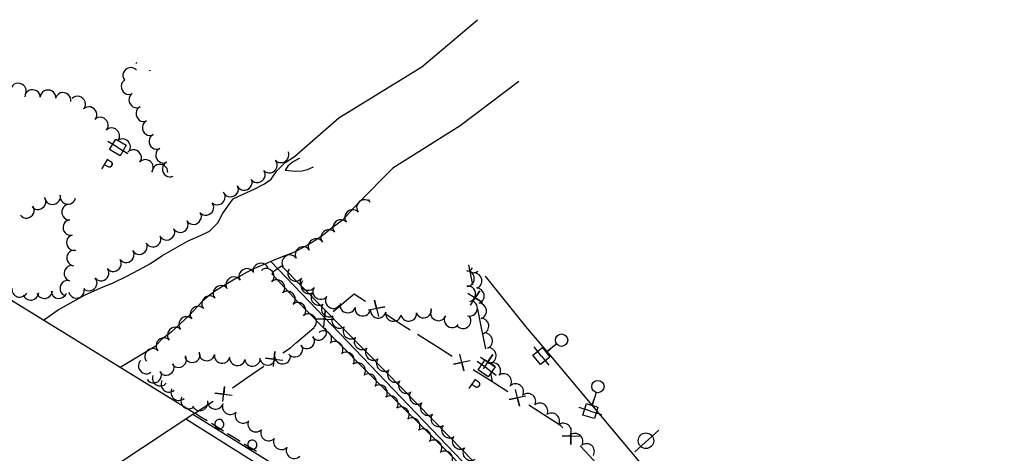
# Model space of a CAD drawing. Extents: x 1746010 to 1754829, y 655801 to 663091.
# Drawn here: x 1747434 to 1748068, y 662283 to 662562 of the extents above; entities that cross this region are included whole.
import ezdxf

# ---------------------------------------------------------------- set-up
doc = ezdxf.new("R2010")
doc.units = 0
for name, color, linetype in [('SURVEY - AERIAL SURVEY - Photo Control - Points - Elevations', 7, 'Continuous'), ('SURVEY - AERIAL SURVEY - Photo Control - Points - Locators', 7, 'Continuous'), ('SURVEY - AERIAL SURVEY - Photo Control - Points - Numbers', 7, 'Continuous'), ('SURVEY - AERIAL SURVEY - Photo Control with Text', 7, 'Continuous'), ('SURVEY - CENTERLINE - Existing Roads - Development', 7, 'Continuous'), ('SURVEY - CENTERLINE - Existing Roads Curve Text', 7, 'Continuous'), ('SURVEY - CENTERLINE - Existing Roads Text', 7, 'Continuous'), ('SURVEY - CONTROL - Grid', 7, 'Continuous')]:
    doc.layers.add(name, color=color, linetype=linetype)

msp = doc.modelspace()

# ---------------------------------------------------------------- linework, layer by layer
at = {"layer": 'SURVEY - AERIAL SURVEY - Photo Control - Points - Elevations'}
for points in [[(1747292.12, 662332.97), (1747297.32, 662336.24), (1747395.66, 662401.33), (1747546.51, 662308.57), (1747445.3, 662241.61)], [(1747602.4, 662403.5), (1747669.23, 662335.35), (1747719.55, 662284.11), (1747761.96, 662239.85), (1747778.3, 662220.7), (1747810.93, 662189.19), (1747826.76, 662174.79), (1747822.89, 662171.03), (1747750.67, 662239.02), (1747712.71, 662280.14), (1747659.71, 662333.11), (1747612.9, 662380.42), (1747595.99, 662398.49)], [(1747595.99, 662398.49), (1747598.12, 662400.54), (1747602.4, 662403.5)]]:
    msp.add_lwpolyline(points, dxfattribs=at)
at = {"layer": 'SURVEY - AERIAL SURVEY - Photo Control - Points - Locators'}
for points in [[(1747886.26, 662211.22), (1747871.44, 662231.56), (1747834.62, 662275.31), (1747794.68, 662323), (1747775.79, 662345.64), (1747759.61, 662364.42), (1747733.67, 662396.93)], [(1748067.96, 661950.85), (1747977.15, 662016.22), (1747914.56, 662059.52), (1747827.89, 662119.16), (1747755.21, 662167.87), (1747663.67, 662226.9), (1747617.46, 662256.37), (1747540.61, 662304.67)], [(1748066.62, 661959.87), (1747978.51, 662021.63), (1747901.08, 662075.95), (1747819.42, 662131.94), (1747745.85, 662180.6), (1747671.72, 662228.98), (1747613.87, 662265.2), (1747545.13, 662307.66)]]:
    msp.add_lwpolyline(points, dxfattribs=at)
at = {"layer": 'SURVEY - AERIAL SURVEY - Photo Control - Points - Numbers'}
for points in [[(1747550.41, 662306.05), (1747546.44, 662308.53)], [(1747554.4, 662303.57), (1747550.41, 662306.05)], [(1747564.92, 662297.01), (1747557.11, 662301.87)], [(1747571.62, 662292.83), (1747567.63, 662295.32)], [(1747575.61, 662290.35), (1747571.62, 662292.83)], [(1747586.12, 662283.8), (1747578.32, 662288.66)]]:
    msp.add_lwpolyline(points, dxfattribs=at)
for centre in [(1747562.27, 662301.49), (1747583.48, 662288.27)]:
    msp.add_arc(centre, 3, 347.23605, 347.22206, dxfattribs=at)
at = {"layer": 'SURVEY - AERIAL SURVEY - Photo Control with Text'}
for p, q in [((1747845.42, 662297.54), (1747829.99, 662283.69)), ((1747837.12, 662290.78), (1747837.12, 662290.78))]:
    msp.add_line(p, q, dxfattribs=at)
msp.add_circle((1747837.11, 662290.82), 5, dxfattribs=at)
at = {"layer": 'SURVEY - CENTERLINE - Existing Roads - Development'}
for points in [[(1747722.85, 662404.13), (1747725.42, 662391.35)], [(1747722.32, 662385.98), (1747731.71, 662379.9), (1747727.02, 662382.89), (1747730.17, 662387.56), (1747723.86, 662378.32)], [(1747635.56, 662374.06), (1747639.24, 662377.18), (1747644.24, 662381.41)], [(1747644.24, 662381.41), (1747649.11, 662385.53), (1747656.35, 662380.87)], [(1747658.17, 662375.13), (1747668.96, 662377.08), (1747663.6, 662376.08), (1747662.32, 662381.36), (1747664.8, 662370.86)], [(1747629.51, 662363.91), (1747630.44, 662374.5), (1747630.01, 662369.24), (1747624.44, 662369.43), (1747635.5, 662368.99)], [(1747728.56, 662375.73), (1747730.79, 662364.68)], [(1747669.87, 662372.15), (1747679.45, 662365.98)], [(1747611.96, 662354.09), (1747623.34, 662363.72)], [(1747679.45, 662365.98), (1747685.29, 662362.21)], [(1747730.79, 662364.68), (1747733.72, 662350.13)], [(1747603.27, 662347.45), (1747608.02, 662350.75), (1747611.96, 662354.09)], [(1747702.58, 662351.26), (1747689.91, 662359.29)], [(1747597.16, 662338.58), (1747598.09, 662348.26), (1747597.66, 662343.45), (1747592.04, 662344.06), (1747603.21, 662342.79)], [(1747712.21, 662345.16), (1747702.58, 662351.26)], [(1747723.94, 662342.34), (1747713.16, 662340.16), (1747718.51, 662341.28), (1747719.83, 662335.93), (1747717.27, 662346.57)], [(1747730.61, 662344.76), (1747740, 662338.68), (1747735.31, 662341.67), (1747738.46, 662346.34), (1747732.15, 662337.1)], [(1747579.44, 662330.92), (1747590.93, 662338.89)], [(1747738.48, 662328.51), (1747725.81, 662336.54)], [(1747570.71, 662324.85), (1747579.44, 662330.92)], [(1747736.85, 662334.51), (1747738, 662328.81)], [(1747748.08, 662322.37), (1747739.74, 662327.71), (1747738.48, 662328.51)], [(1747564.43, 662316.01), (1747565.61, 662325.71), (1747565.06, 662320.88), (1747559.44, 662321.58), (1747570.59, 662320.13)], [(1747759.8, 662319.49), (1747749.01, 662317.37), (1747754.36, 662318.46), (1747755.66, 662313.1), (1747753.15, 662323.75)], [(1747546.51, 662308.57), (1747558.21, 662316.41)], [(1747774.27, 662305.59), (1747761.63, 662313.68)], [(1747783.55, 662299.08), (1747782.15, 662300.55), (1747774.27, 662305.59)], [(1747794.29, 662293.49), (1747783.22, 662294.03), (1747788.72, 662293.8), (1747788.66, 662288.33), (1747788.85, 662299.19)], [(1747804.86, 662276.52), (1747800.76, 662281.06), (1747794.65, 662287.46)]]:
    msp.add_lwpolyline(points, dxfattribs=at)
at = {"layer": 'SURVEY - CENTERLINE - Existing Roads Curve Text'}
for p, q in [((1747496.95, 662479.93), (1747490.51, 662483.78)), ((1747496.95, 662479.93), (1747503.39, 662476.08)), ((1747769.79, 662345.43), (1747765.14, 662351.31)), ((1747779.68, 662353.25), (1747772.85, 662347.85)), ((1747773.17, 662348.1), (1747775.68, 662350.08)), ((1747734.52, 662337.53), (1747728.4, 662341.87)), ((1747769.79, 662345.43), (1747774.45, 662339.55)), ((1747734.52, 662337.53), (1747740.64, 662333.19)), ((1747805, 662322.01), (1747802.44, 662313.7)), ((1747802.56, 662314.08), (1747803.5, 662317.14)), ((1747801.29, 662309.97), (1747794.12, 662312.17)), ((1747801.29, 662309.97), (1747808.46, 662307.76))]:
    msp.add_line(p, q, dxfattribs=at)
for points in [[(1747495.6, 662485.28), (1747502.3, 662481.28), (1747498.3, 662474.58), (1747491.6, 662478.58)], [(1747764.32, 662346.07), (1747770.44, 662350.91), (1747775.27, 662344.79), (1747769.16, 662339.95)], [(1747733.6, 662342.97), (1747739.96, 662338.45), (1747735.44, 662332.09), (1747729.08, 662336.61)], [(1747796.42, 662307.39), (1747798.71, 662314.84), (1747806.17, 662312.55), (1747803.88, 662305.09)]]:
    msp.add_lwpolyline(points, close=True, dxfattribs=at)
for centre in [(1747782.74, 662355.67), (1747806.15, 662325.74)]:
    msp.add_circle(centre, 4, dxfattribs=at)
at = {"layer": 'SURVEY - CENTERLINE - Existing Roads Text'}
for centre, start, end in [((1747725.77, 662404.24), 254.34331, 306.73475), ((1747726.27, 662393.99), 290.41162, 87.20506), ((1747619.93, 662390.77), 142.86793, 299.66137), ((1747433.78, 662388.53), 172.64058, 329.43402), ((1747440.79, 662386.58), 199.13328, 355.92672), ((1747449.58, 662387.65), 199.13328, 355.92672), ((1747458.99, 662387.63), 184.97727, 341.77071), ((1747626.52, 662383.25), 142.86793, 299.66137), ((1747727.76, 662384.24), 290.41162, 87.20506), ((1747729.25, 662374.49), 290.41162, 87.20506), ((1747633.12, 662375.73), 142.86793, 299.66137), ((1747639.84, 662368.46), 148.01569, 304.80913), ((1747730.73, 662364.74), 290.41162, 87.20506), ((1747629.49, 662356.5), 328.33613, 125.12957), ((1747647.08, 662361.57), 148.01569, 304.80913), ((1747733.08, 662355.18), 295.89289, 92.68633), ((1747636.77, 662349.64), 328.33613, 125.12957), ((1747654.32, 662354.67), 148.01569, 304.80913), ((1747644.05, 662342.79), 328.33613, 125.12957), ((1747661.57, 662347.78), 148.01569, 304.80913), ((1747735.44, 662345.73), 295.89289, 92.68633), ((1747668.66, 662340.69), 146.49115, 303.28459), ((1747651.29, 662335.94), 326.25451, 123.04794), ((1747675.72, 662333.61), 146.49115, 303.28459), ((1747738.37, 662335.99), 325.98744, 122.78087), ((1747524.23, 662331.25), 161.69864, 318.49208), ((1747529.84, 662327.3), 153.17664, 309.97008), ((1747658.31, 662328.83), 326.25451, 123.04794), ((1747682.77, 662326.52), 146.49115, 303.28459), ((1747745.37, 662328.85), 325.98744, 122.78087), ((1747536.23, 662321.93), 153.17664, 309.97008), ((1747665.34, 662321.72), 326.25451, 123.04794), ((1747689.83, 662319.44), 146.49115, 303.28459), ((1747753.14, 662322.42), 332.98223, 129.77567), ((1747542.63, 662316.56), 153.17664, 309.97008), ((1747559.72, 662316.32), 178.23281, 335.02625), ((1747672.37, 662314.61), 326.25451, 123.04794), ((1747760.95, 662316.2), 332.98223, 129.77567), ((1747549.66, 662315.34), 205.07656, 1.87), ((1747569.33, 662312.88), 157.08417, 313.87761), ((1747679.39, 662307.5), 326.25451, 123.04794), ((1747696.88, 662312.31), 144.98506, 301.7785), ((1747768.76, 662309.98), 332.98223, 129.77567), ((1747577.58, 662307.23), 157.08417, 313.87761), ((1747585.82, 662301.58), 157.08417, 313.87761), ((1747686.42, 662300.38), 326.25451, 123.04794), ((1747703.75, 662305.04), 144.98506, 301.7785), ((1747776.31, 662303.54), 330.21152, 127.00496), ((1747594.07, 662295.93), 157.08417, 313.87761), ((1747693.44, 662293.27), 326.25451, 123.04794), ((1747710.61, 662297.77), 144.98506, 301.7785), ((1747783.8, 662296.96), 330.21152, 127.00496), ((1747602.3, 662290.25), 156.69668, 313.49012), ((1747700.47, 662286.16), 326.25451, 123.04794), ((1747717.48, 662290.51), 144.98506, 301.7785), ((1747791.29, 662290.38), 330.21152, 127.00496), ((1747610.5, 662284.54), 156.69668, 313.49012), ((1747707.43, 662279.04), 324.3704, 121.16384), ((1747724.35, 662283.24), 144.98506, 301.7785), ((1747798.78, 662283.8), 330.21152, 127.00496)]:
    msp.add_arc(centre, 5.13, start, end, dxfattribs=at)
for centre, major_axis, start_param, end_param in [((1747505.02, 662526.56), (3.95, 3.07), 0, 3.141593), ((1747513, 662531.64), (4.44, -2.3), 2.952959, 3.141593), ((1747521.86, 662527.04), (4.44, -2.3), 3.06992, 3.141593), ((1747513, 662531.64), (4.44, -2.3), 0, 0.071975), ((1747432.92, 662516.56), (4.48, -2.23), 0, 3.141593), ((1747503.81, 662518.99), (-2.32, 4.43), 0, 3.141593), ((1747441.92, 662512.39), (5, -0.09), 0, 3.141593), ((1747451.91, 662512.21), (5, -0.09), 0, 3.141593), ((1747461.68, 662510.5), (4.9, -1), 0, 3.141593), ((1747471.2, 662508.08), (3.66, -3.4), 0, 3.141593), ((1747508.8, 662510.37), (-2.6, 4.27), 0, 3.141593), ((1747478.51, 662501.29), (3.66, -3.4), 0, 3.141593), ((1747485.83, 662494.49), (3.66, -3.4), 0, 3.141593), ((1747513.34, 662501.52), (-2.04, 4.57), 0, 3.141593), ((1747517.47, 662492.5), (-2.17, 4.5), 0, 3.141593), ((1747493.14, 662487.69), (3.66, -3.4), 0, 3.141593), ((1747521.74, 662483.63), (-2.17, 4.5), 0, 3.141593), ((1747500.08, 662480.57), (3.48, -3.59), 0, 3.141593), ((1747507.2, 662473.61), (3.84, -3.2), 0, 3.141593), ((1747526.02, 662474.76), (-2.17, 4.5), 0, 3.141593), ((1747602.19, 662474.91), (-3.75, -3.31), 0, 2.842484), ((1747514.88, 662467.21), (3.84, -3.2), 0, 3.141593), ((1747524.04, 662464.33), (4.97, -0.5), 0, 3.141593), ((1747530.3, 662465.88), (-2.17, 4.5), 0, 3.141593), ((1747594.69, 662468.29), (-3.75, -3.31), 0, 3.141593), ((1747586.92, 662462.04), (-3.99, -3.02), 0, 3.141593), ((1747578.47, 662457.09), (-4.54, -2.09), 0, 3.141593), ((1747454.86, 662447.91), (-4.86, -1.18), 0, 3.141593), ((1747561.19, 662447.7), (-3.62, -3.45), 0, 3.141593), ((1747569.64, 662452.8), (-4.43, -2.32), 0, 3.141593), ((1747445.62, 662444.66), (-4.03, -2.97), 0, 3.141593), ((1747464.63, 662448.06), (-4.91, 0.93), 0, 3.141593), ((1747465.49, 662438.2), (-0.4, 4.98), 0, 3.141593), ((1747553.77, 662441.03), (-3.97, -3.04), 0, 3.141593), ((1747655.58, 662441.34), (3.84, 3.2), 0, 3.141593), ((1747663.24, 662447.74), (3.84, 3.2), 2.690051, 3.141593), ((1747438.12, 662439.14), (-4.03, -2.97), 0, 3.141593), ((1747545.75, 662435.08), (-4.26, -2.62), 0, 3.141593), ((1747647.92, 662434.93), (3.83, 3.21), 0, 3.141593), ((1747466.3, 662428.24), (-1.14, 4.87), 0, 3.141593), ((1747537.27, 662429.87), (-4.26, -2.62), 0, 3.141593), ((1747640.25, 662428.51), (3.83, 3.21), 0, 3.141593), ((1747528.57, 662424.98), (-4.36, -2.45), 0, 3.141593), ((1747632.58, 662422.09), (3.83, 3.21), 0, 3.141593), ((1747468.58, 662418.5), (-1.14, 4.87), 0, 3.141593), ((1747510.93, 662415.75), (-4.33, -2.5), 0, 3.141593), ((1747519.68, 662420.52), (-4.48, -2.23), 0, 3.141593), ((1747624.48, 662416.32), (4.25, 2.63), 0, 3.141593), ((1747468.65, 662408.62), (0.5, 4.98), 0, 3.141593), ((1747502.43, 662410.5), (-4.1, -2.86), 0, 3.141593), ((1747607.55, 662405.85), (4.25, 2.63), 0, 3.141593), ((1747616.01, 662411.09), (4.25, 2.63), 0, 3.141593), ((1747494.23, 662404.77), (-4.1, -2.86), 0, 3.141593), ((1747588.96, 662400.52), (4.85, 1.2), 0, 3.141593), ((1747466.99, 662398.8), (1.31, 4.83), 0, 3.141593), ((1747486.25, 662398.75), (-3.99, -3.02), 0, 3.141593), ((1747579.84, 662396.99), (4.23, 2.67), 0, 3.141593), ((1747592.77, 662396.98), (3.42, -3.65), 0, 3.141593), ((1747611.21, 662398.51), (-4.03, 2.97), 0, 3.141593), ((1747721.83, 662395.34), (0.12, -5), 0, 3.141593), ((1747721.6, 662405.25), (0.12, -5), 0, 0.929906), ((1747464.37, 662389.15), (1.31, 4.83), 0, 3.141593), ((1747478.6, 662392.33), (-3.68, -3.39), 0, 3.141593), ((1747571.4, 662391.67), (4.23, 2.67), 0, 3.141593), ((1747599.58, 662389.73), (3.42, -3.65), 0, 3.141593), ((1747619.26, 662392.58), (-4.03, 2.97), 0, 3.141593), ((1747470.31, 662387.48), (-4.91, -0.94), 0, 3.141593), ((1747563.18, 662386.04), (3.71, 3.35), 0, 3.141593), ((1747606.37, 662382.42), (3.4, -3.67), 0, 3.141593), ((1747627.35, 662386.75), (-4.06, 2.92), 0, 3.141593), ((1747722.69, 662385.58), (0.9, -4.92), 0, 3.141593), ((1747555.76, 662379.35), (3.71, 3.35), 0, 3.141593), ((1747613.17, 662375.1), (3.4, -3.67), 0, 3.141593), ((1747635.45, 662380.91), (-4.06, 2.92), 0, 3.141593), ((1747723.77, 662376.09), (-1.6, -4.74), 0, 3.141593), ((1747548.34, 662372.65), (3.71, 3.35), 0, 3.141593), ((1747619.97, 662367.77), (3.4, -3.67), 0, 3.141593), ((1747644.91, 662378), (-4.85, 1.22), 0, 3.141593), ((1747654.67, 662375.95), (-4.95, 0.68), 0, 3.141593), ((1747664.58, 662374.59), (-4.95, 0.68), 0, 3.141593), ((1747674.37, 662372.56), (-4.89, 1.02), 0, 3.141593), ((1747684.25, 662372.62), (-4.97, -0.57), 0, 3.141593), ((1747693.99, 662374.75), (-4.79, -1.42), 0, 3.141593), ((1747703.24, 662372.96), (-4.54, 2.1), 0, 3.141593), ((1747540.93, 662365.96), (3.71, 3.35), 0, 3.141593), ((1747712.06, 662368.56), (-4.15, 2.79), 0, 3.141593), ((1747719.49, 662367.97), (-3.76, -3.29), 0, 3.141593), ((1747533.64, 662359.13), (3.64, 3.42), 0, 3.141593), ((1747626.42, 662360.49), (-4.07, -2.9), 0, 3.141593), ((1747526.36, 662352.3), (3.64, 3.42), 0, 3.141593), ((1747618.75, 662355.03), (-4.07, -2.9), 0, 3.141593), ((1747519.08, 662345.46), (3.64, 3.42), 0, 3.141593), ((1747554.16, 662347.09), (-4.94, 0.77), 0, 3.141593), ((1747611.08, 662349.57), (-4.07, -2.9), 0, 3.141593), ((1747514.95, 662338.84), (-3.25, 3.8), 0, 3.141593), ((1747536.2, 662342.84), (-4.25, -2.63), 0, 3.141593), ((1747544.88, 662345.99), (-4.9, -0.99), 0, 3.141593), ((1747564, 662345.55), (-4.94, 0.77), 0, 3.141593), ((1747573.83, 662344.01), (-4.94, 0.77), 0, 3.141593), ((1747583.6, 662343.59), (-4.99, -0.36), 0, 3.141593), ((1747593.32, 662344.29), (-4.99, -0.36), 0, 3.141593), ((1747603.03, 662344.99), (-4.99, -0.36), 0, 3.141593), ((1747520.12, 662332.89), (-4.25, -2.63), 0, 3.141593), ((1747528.16, 662337.87), (-4.25, -2.63), 0, 3.141593)]:
    msp.add_ellipse(centre, major_axis=major_axis, ratio=0.940188, start_param=start_param, end_param=end_param, dxfattribs=at)
at = {"layer": 'SURVEY - CONTROL - Grid'}
for points in [[(1747449.03, 662368.51), (1747458.54, 662375.21), (1747475.77, 662384.86), (1747485.87, 662389.29), (1747493.93, 662392.69), (1747502.66, 662396.85), (1747510.36, 662400.89), (1747517.94, 662405.02), (1747525.23, 662410.1), (1747541.81, 662419.47), (1747550.59, 662423.41), (1747555.91, 662425.82), (1747561.38, 662431.26), (1747564.22, 662437.2), (1747567.64, 662442.14), (1747571.17, 662446.72), (1747578.01, 662449.92), (1747584.81, 662453.09), (1747591.3, 662456.33), (1747595.63, 662459.39), (1747599.38, 662464.78), (1747604.67, 662470.1), (1747610.72, 662474.05), (1747639.24, 662499), (1747692.7, 662531.92), (1747728.64, 662562.26)], [(1747755.31, 662522.32), (1747717.32, 662493.85), (1747674.13, 662466.46), (1747652.02, 662444.12), (1747641.49, 662432.8), (1747634.85, 662428.04), (1747628.49, 662423), (1747622.81, 662418.95), (1747616.6, 662415.5), (1747609.64, 662411.94), (1747602.68, 662409.35), (1747596.87, 662406.94), (1747590.57, 662404.24), (1747583.88, 662401.44), (1747577.75, 662398.27), (1747572.23, 662395), (1747565.48, 662390.97), (1747559.86, 662387.47), (1747555.67, 662384.55), (1747551.1, 662380.62), (1747543.01, 662371.73), (1747531.15, 662360.71), (1747524.9, 662356.02), (1747520.95, 662351.66), (1747498.46, 662338.11)], [(1747613.86, 662472.79), (1747613.33, 662472.56), (1747609.36, 662470.39), (1747606.45, 662467.74), (1747604.75, 662465.29), (1747611.14, 662464.58), (1747615.61, 662464.71), (1747619.03, 662465.65), (1747622.86, 662467.48)], [(1747595.43, 662406.32), (1747743.33, 662251.96), (1747822.36, 662174.68)]]:
    msp.add_lwpolyline(points, dxfattribs=at)

# ---------------------------------------------------------------- texts
at = {"layer": 'SURVEY - CENTERLINE - Existing Roads Curve Text'}
for rotation, p in [(329.13334, (1747485.41, 662466.67)), (324.63647, (1747721.98, 662325.21))]:
    msp.add_text('P', height=7.48, rotation=rotation, dxfattribs=at).set_placement(p)

doc.saveas('drawing.dxf')
